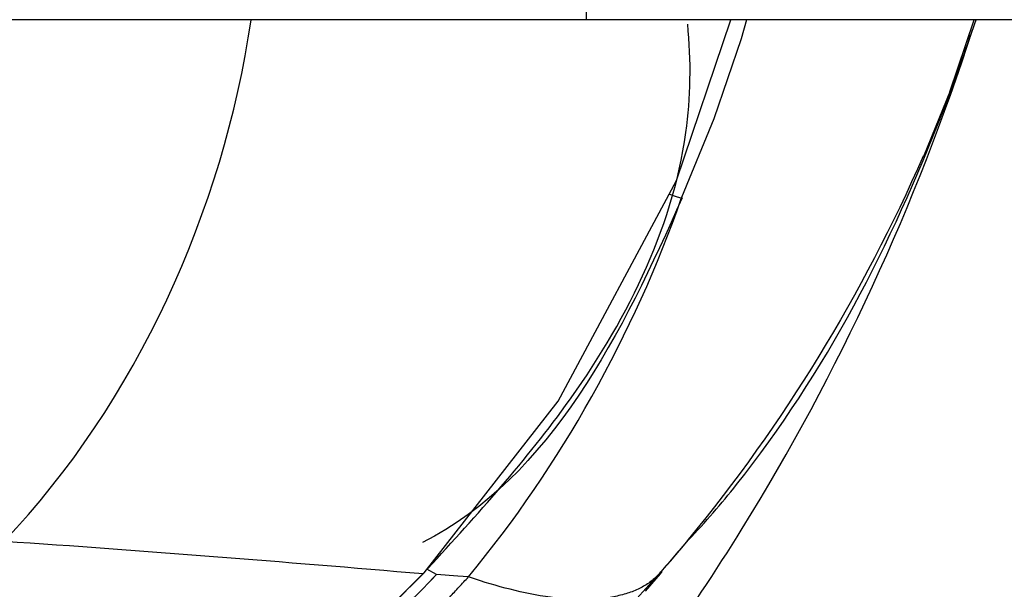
# Paper-space layout 'Sheet' of a CAD drawing. Header units: inches. Extents: x 0.2 to 10.8, y 0.2 to 8.3.
# Tile 439 of 545: x 9.8684 to 9.9466, y 4.2869 to 4.3322. Entities that reach past the tile are written whole.
import ezdxf

# ---------------------------------------------------------------- set-up
doc = ezdxf.new("R2010")
doc.units = ezdxf.units.IN
doc.header["$MEASUREMENT"] = 0
doc.layers.get('0').update_dxf_attribs({"lineweight": 5})

psp = doc.layouts.new('Sheet')

# ---------------------------------------------------------------- linework, layer by layer
at = {"color": 0, "linetype": 'ByBlock', "lineweight": -3}
for p, q in [((9.913416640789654, 4.332211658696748), (9.913416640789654, 4.340211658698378)), ((10.02941664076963, 4.332211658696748), (9.197416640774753, 4.332211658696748)), ((9.942273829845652, 4.326482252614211), (9.944217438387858, 4.332211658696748)), ((9.942618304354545, 4.327328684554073), (9.940180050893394, 4.321347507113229)), ((9.920076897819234, 4.289174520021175), (9.92152448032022, 4.290874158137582)), ((9.9193271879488, 4.288324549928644), (9.920076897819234, 4.289174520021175)), ((9.901491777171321, 4.288114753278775), (9.900735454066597, 4.288545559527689)), ((9.912968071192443, 4.281351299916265), (9.9193271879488, 4.288324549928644)), ((9.91943199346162, 4.288360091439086), (9.918861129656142, 4.287740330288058)), ((9.919293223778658, 4.288186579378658), (9.919431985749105, 4.288360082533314)), ((9.900427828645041, 4.288201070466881), (9.900488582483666, 4.288233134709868)), ((9.901491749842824, 4.288114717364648), (9.901063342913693, 4.28769053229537)), ((9.901487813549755, 4.288114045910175), (9.901066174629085, 4.287682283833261)), ((9.90318916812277, 4.288002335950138), (9.901491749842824, 4.288114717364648)), ((9.904037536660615, 4.287938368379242), (9.90318916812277, 4.288002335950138)), ((9.90420396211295, 4.287881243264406), (9.904037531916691, 4.287938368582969)), ((9.918097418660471, 4.286810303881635), (9.919293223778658, 4.288186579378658)), ((9.91906130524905, 4.288038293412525), (9.919186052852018, 4.288168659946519))]:
    psp.add_line(p, q, dxfattribs=at)
for points in [[(9.900506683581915, 4.288252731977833), (9.911161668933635, 4.301891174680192), (9.920573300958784, 4.319421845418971), (9.924871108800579, 4.332211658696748)], [(9.92611714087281, 4.332211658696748), (9.925690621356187, 4.330678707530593), (9.92351690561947, 4.324321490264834), (9.920967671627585, 4.318079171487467)], [(9.841624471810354, 4.233551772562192), (9.861196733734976, 4.250627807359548), (9.881828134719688, 4.269779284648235), (9.90050464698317, 4.288250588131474)]]:
    psp.add_lwpolyline(points, dxfattribs=at)
for centre, radius, start, end in [((9.772785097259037, 4.386436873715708), 0.1799127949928, 328.2509206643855, 342.1897388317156), ((9.7731060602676, 4.386225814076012), 0.179528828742, 320.5862537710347, 328.2543022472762), ((9.824496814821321, 4.370731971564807), 0.1256212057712, 318.8313153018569, 319.008134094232), ((9.283904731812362, 4.892857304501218), 0.8635418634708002, 310.2246907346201, 315.5565734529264), ((9.29028084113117, 4.884807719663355), 0.8541765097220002, 310.2513506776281, 315.6479130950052)]:
    psp.add_arc(centre, radius, start, end, dxfattribs=at)
for points in [[(9.86714117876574, 4.29076943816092), (9.877663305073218, 4.301840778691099), (9.884541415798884, 4.317064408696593), (9.886766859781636, 4.332175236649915)], [(9.911751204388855, 4.301549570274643), (9.916399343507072, 4.307939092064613), (9.920237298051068, 4.315413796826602), (9.921306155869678, 4.323242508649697)], [(9.940158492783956, 4.321356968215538), (9.935382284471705, 4.310445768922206), (9.929054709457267, 4.300087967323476), (9.921483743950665, 4.290893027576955)], [(9.92100987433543, 4.31805841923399), (9.916382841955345, 4.307606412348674), (9.910595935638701, 4.295798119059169), (9.900383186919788, 4.290664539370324)], [(9.904036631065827, 4.287937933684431), (9.911373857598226, 4.296824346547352), (9.917170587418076, 4.307199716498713), (9.920968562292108, 4.318079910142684)], [(9.86714040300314, 4.290770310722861), (9.878245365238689, 4.290042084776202), (9.889338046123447, 4.289132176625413), (9.900427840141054, 4.288201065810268)]]:
    psp.add_open_spline(points, degree=3, dxfattribs=at)
for points, knots in [([(9.944334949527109, 4.332182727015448), (9.9440620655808, 4.331369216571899), (9.943500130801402, 4.329747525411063), (9.942906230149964, 4.328137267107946), (9.942601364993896, 4.327335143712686)], [0, 0, 0, 0, 0.4999864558, 1, 1, 1, 1]), ([(9.921306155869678, 4.323242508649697), (9.921497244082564, 4.324642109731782), (9.921720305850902, 4.327521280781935), (9.921597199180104, 4.330406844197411), (9.921449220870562, 4.331867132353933)], [0, 0, 0, 0, 0.4904211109, 1, 1, 1, 1]), ([(9.941746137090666, 4.324960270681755), (9.942259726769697, 4.326285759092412), (9.943003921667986, 4.328299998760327), (9.943700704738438, 4.330330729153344), (9.943930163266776, 4.331018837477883)], [0, 0, 0, 0, 0.6621321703, 1, 1, 1, 1]), ([(9.92152448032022, 4.290874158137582), (9.92286306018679, 4.292277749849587), (9.93147464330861, 4.302363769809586), (9.937660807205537, 4.314416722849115), (9.941746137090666, 4.324960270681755)], [0, 0, 0, 0, 0.1464155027, 1, 1, 1, 1]), ([(9.919998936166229, 4.31834746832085), (9.920202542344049, 4.318262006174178), (9.920521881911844, 4.318155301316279), (9.92086723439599, 4.318049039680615), (9.92098888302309, 4.318069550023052)], [0, 0, 0, 0, 0.6415673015, 1, 1, 1, 1]), ([(9.900427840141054, 4.288201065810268), (9.902398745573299, 4.290328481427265), (9.906337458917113, 4.294637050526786), (9.910023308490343, 4.299174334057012), (9.911751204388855, 4.301549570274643)], [0, 0, 0, 0, 0.4968156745, 1, 1, 1, 1]), ([(9.921483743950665, 4.290893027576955), (9.92112812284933, 4.290461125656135), (9.920411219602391, 4.289602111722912), (9.919682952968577, 4.288752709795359), (9.919316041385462, 4.288330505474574)], [0, 0, 0, 0, 0.500049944, 1, 1, 1, 1]), ([(9.919231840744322, 4.288146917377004), (9.919266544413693, 4.288181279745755), (9.91933457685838, 4.28825113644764), (9.919400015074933, 4.288323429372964), (9.91943199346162, 4.288360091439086)], [0, 0, 0, 0, 0.5009677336, 1, 1, 1, 1]), ([(9.90254337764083, 4.286330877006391), (9.902792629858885, 4.286598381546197), (9.903291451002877, 4.287134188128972), (9.903789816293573, 4.287670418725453), (9.904039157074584, 4.287938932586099)], [0, 0, 0, 0, 0.4994540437, 1, 1, 1, 1]), ([(9.915435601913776, 4.286328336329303), (9.913832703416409, 4.28604332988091), (9.90995680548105, 4.286185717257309), (9.906266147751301, 4.287177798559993), (9.904203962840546, 4.287881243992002)], [0, 0, 0, 0, 0.427654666, 1, 1, 1, 1]), ([(9.919061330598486, 4.288038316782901), (9.918843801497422, 4.287819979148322), (9.918353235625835, 4.28741465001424), (9.917800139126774, 4.287101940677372), (9.917507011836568, 4.286963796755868)], [0, 0, 0, 0, 0.4874705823, 1, 1, 1, 1]), ([(9.917507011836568, 4.286963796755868), (9.917192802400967, 4.28681571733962), (9.916512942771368, 4.286559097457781), (9.915806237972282, 4.286394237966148), (9.915435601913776, 4.286328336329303)], [0, 0, 0, 0, 0.4799013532, 1, 1, 1, 1])]:
    psp.add_open_spline(points, degree=3, knots=knots, dxfattribs=at)

doc.saveas('drawing.dxf')
